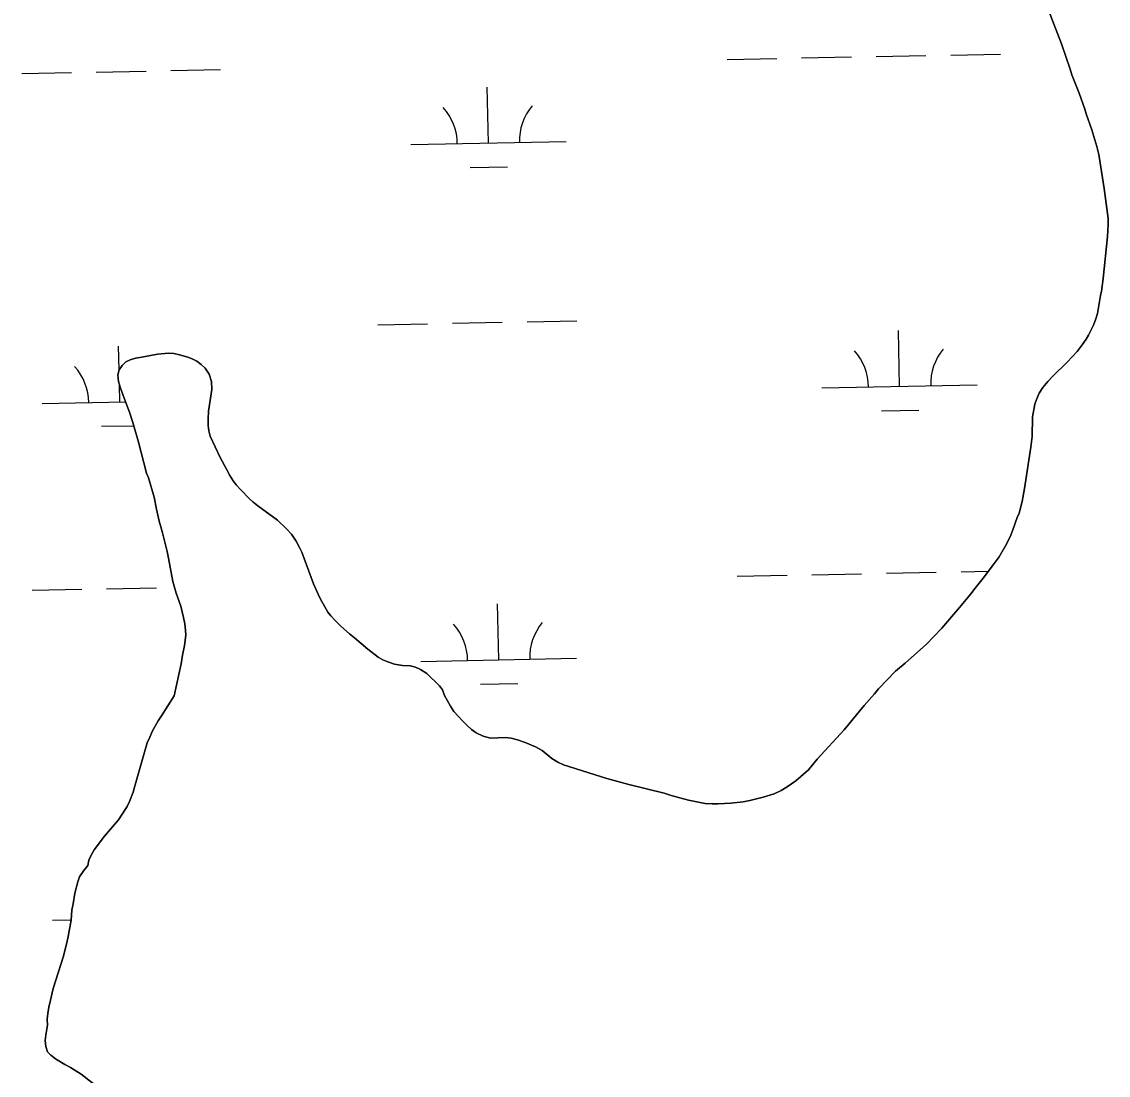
# Model space of a CAD drawing. Extents: x 3989314 to 4027622, y 243956 to 270014.
# Drawn here: x 4001346 to 4002045, y 252241 to 252919 of the extents above; entities that cross this region are included whole.
import ezdxf

# ---------------------------------------------------------------- set-up
doc = ezdxf.new("R2010")
doc.units = 0
doc.layers.add('V-RIVR-EDGE', color=7, linetype='Continuous')
doc.layers.add('V-WETL-SWMP', color=7, linetype='Continuous')

msp = doc.modelspace()

# ---------------------------------------------------------------- linework, layer by layer
at = {"layer": 'V-RIVR-EDGE'}
for points in [[(4002038.12, 252731.39), (4002039.99, 252742.92), (4002040.65, 252745.86), (4002041.86, 252753.93), (4002044.47, 252780.97), (4002045.04, 252788.66), (4002045.06, 252792.5), (4002042.37, 252811.88), (4002039.05, 252833.7), (4002037.8, 252838.97), (4002034.54, 252849.5), (4002030.76, 252859.92), (4002029.88, 252863), (4002026.36, 252873.28), (4002021.56, 252884.98), (4002020.56, 252888.58), (4002014.9, 252904.9), (4002006.2, 252927.65)], [(4001524.76, 252580.77), (4001526.15, 252577.69), (4001530.68, 252565.61), (4001533.58, 252557.38), (4001536.74, 252550.69), (4001537.88, 252547.86), (4001542.82, 252539.11), (4001544.73, 252536.79), (4001547.53, 252533.82), (4001551.22, 252530.21), (4001556.83, 252525.3), (4001560.15, 252522.71), (4001568.69, 252515.35), (4001575.32, 252510.18), (4001578.26, 252508.49), (4001581.46, 252507.19), (4001585.81, 252505.75), (4001590.93, 252504.95), (4001595.8, 252504.53), (4001599.39, 252503.74), (4001602.58, 252502.3), (4001606.54, 252499.71), (4001614.82, 252491.71), (4001616.6, 252489.13), (4001617.99, 252485.53), (4001621.79, 252478.58), (4001624.07, 252475.24), (4001626.87, 252472.01), (4001629.42, 252469.43), (4001632.35, 252466.46), (4001635.41, 252463.75), (4001638.34, 252461.42), (4001642.95, 252459.34), (4001647.55, 252458.16), (4001657.04, 252458.48), (4001660.89, 252458.07), (4001664.98, 252457.01), (4001669.85, 252455.32), (4001676.5, 252452.45), (4001680.71, 252450.12), (4001687.09, 252444.95), (4001690.92, 252442.61), (4001694.63, 252440.92), (4001722.52, 252432.02), (4001736.6, 252428.21), (4001759.39, 252422.67), (4001763.73, 252421.23), (4001775, 252418.21), (4001785.63, 252416.09), (4001790.24, 252415.8), (4001794.09, 252415.77), (4001802.17, 252416.23), (4001810.12, 252417.08), (4001814.49, 252417.95), (4001823.09, 252420.07), (4001830.03, 252422.33), (4001834.54, 252424.36), (4001838.4, 252426.77), (4001844.07, 252430.71), (4001852.19, 252437.7), (4001857.75, 252444.59), (4001875.05, 252463.46), (4001887.98, 252479.14), (4001894.57, 252486.53), (4001897.28, 252489.85), (4001908.25, 252501.19), (4001914.44, 252506.28), (4001928.12, 252518.5), (4001937.93, 252528.95), (4001949.43, 252542.21), (4001954.6, 252548.71), (4001956.67, 252551.01), (4001959.38, 252554.71), (4001965.33, 252562.1), (4001970.37, 252568.74), (4001974.77, 252574.86), (4001978.92, 252581.76), (4001981.13, 252585.98), (4001982.3, 252588.79), (4001983.73, 252592.11), (4001986.48, 252600.04), (4001987.65, 252602.99), (4001989.63, 252610.41), (4001991.09, 252618.86), (4001995.24, 252645.38), (4001996.06, 252652.3), (4001996.39, 252664.86), (4001997.73, 252672.93), (4001998.9, 252676), (4002000.6, 252680.09), (4002002.93, 252683.79), (4002006.16, 252687.62), (4002009.26, 252690.8), (4002018.68, 252699.97), (4002025.14, 252706.98), (4002028.37, 252711.32), (4002030.83, 252714.77), (4002032.39, 252717.45), (4002035.51, 252723.97), (4002037.07, 252728.06), (4002038.12, 252731.39)], [(4001362.47, 252256.29), (4001361.34, 252259.63), (4001361.11, 252263.48), (4001361.39, 252266.94), (4001362.58, 252273.34), (4001362.23, 252277.32), (4001362.63, 252280.91), (4001363.43, 252285.01), (4001364.36, 252289.49), (4001366.2, 252297.04), (4001372.49, 252317.13), (4001374.86, 252326.35), (4001375.78, 252330.44), (4001377.65, 252340.94), (4001378.2, 252347.48), (4001379, 252351.45), (4001380.07, 252358.24), (4001382.04, 252365.66), (4001383.09, 252368.73), (4001385.81, 252372.95), (4001388.39, 252376.13), (4001389.19, 252379.59), (4001390.36, 252382.4), (4001392.56, 252386.11), (4001399.29, 252395.04), (4001408.2, 252405.62), (4001410.66, 252409.2), (4001413.77, 252414.18), (4001415.33, 252417.37), (4001417.68, 252423.26), (4001418.6, 252426.45), (4001424.51, 252447.57), (4001426.74, 252454.99), (4001428.3, 252458.7), (4001430.12, 252462.79), (4001433.63, 252469.18), (4001435.83, 252472.37), (4001443.99, 252485.27), (4001448.48, 252505.88), (4001449.29, 252511.52), (4001450.61, 252517.67), (4001451.43, 252524.46), (4001451.32, 252527.53), (4001450.83, 252531.64), (4001450.09, 252535.75), (4001448.22, 252543.07), (4001445.32, 252551.42), (4001443.06, 252558.87), (4001440.34, 252574.02), (4001439.47, 252578.13), (4001436.6, 252590.2), (4001435.35, 252594.18), (4001434.47, 252597.65), (4001432.73, 252605.36), (4001431.24, 252613.19), (4001427.47, 252625.52), (4001426.21, 252628.61), (4001421.09, 252648.52), (4001417.45, 252661.23), (4001415.32, 252667.92), (4001412.54, 252675.12), (4001409.39, 252683.34), (4001408.27, 252687.71), (4001407.78, 252691.94), (4001408.57, 252695.14), (4001410.52, 252697.95), (4001412.84, 252700.24), (4001415.67, 252701.64), (4001419.14, 252702.64), (4001423.12, 252703.25), (4001433.39, 252705.24), (4001440.31, 252705.96), (4001443.77, 252705.68), (4001447.36, 252704.89), (4001452.73, 252703.32), (4001455.55, 252702.27), (4001458.62, 252700.71), (4001461.42, 252698.64), (4001463.97, 252696.19), (4001466.64, 252692.45), (4001468.02, 252687.7), (4001468.24, 252682.44), (4001466.1, 252668.61), (4001465.81, 252663.35), (4001465.91, 252659.38), (4001466.4, 252655.91), (4001467.15, 252652.44), (4001473.72, 252638.81), (4001477.65, 252631.22), (4001479.93, 252627.1), (4001482.08, 252623.62), (4001483.99, 252621.05), (4001486.66, 252618.08), (4001492.4, 252612.15), (4001494.69, 252610.21), (4001497.88, 252607.62), (4001510.51, 252598.31), (4001516.25, 252592.88), (4001519.56, 252589.27), (4001522.6, 252584.89), (4001524.76, 252580.77)], [(4001401.01, 252228.85), (4001384.17, 252241.79), (4001377.28, 252246.19), (4001373.57, 252248.01), (4001367.57, 252251.64), (4001364.64, 252254.09), (4001362.47, 252256.29)]]:
    msp.add_lwpolyline(points, dxfattribs=at)
at = {"layer": 'V-WETL-SWMP'}
for p, q in [((4001847.74, 252895.84), (4001879.74, 252896.48)), ((4001895.73, 252896.79), (4001927.73, 252897.43)), ((4001943.72, 252897.75), (4001975.72, 252898.39)), ((4001799.75, 252894.88), (4001831.75, 252895.52)), ((4001345.94, 252885.84), (4001377.93, 252886.47)), ((4001393.93, 252886.79), (4001425.92, 252887.43)), ((4001441.92, 252887.75), (4001473.91, 252888.39)), ((4001646.2, 252841.07), (4001645.49, 252877.06)), ((4001596.21, 252840.07), (4001696.19, 252842.07)), ((4001634.51, 252825.4), (4001658.51, 252825.88)), ((4001575.11, 252724.2), (4001607.1, 252724.84)), ((4001623.1, 252725.15), (4001655.09, 252725.79)), ((4001671.09, 252726.11), (4001703.08, 252726.75)), ((4001910.81, 252684.45), (4001910.09, 252720.44)), ((4001408.59, 252695.17), (4001408.29, 252710.44)), ((4001409, 252674.45), (4001408.78, 252685.72)), ((4001860.82, 252683.45), (4001960.8, 252685.44)), ((4001359.01, 252673.45), (4001412.77, 252674.52)), ((4001899.12, 252668.78), (4001923.12, 252669.26)), ((4001397.31, 252658.78), (4001418.04, 252659.19)), ((4001806.38, 252562.27), (4001838.38, 252562.91)), ((4001854.37, 252563.23), (4001886.37, 252563.87)), ((4001902.36, 252564.19), (4001934.36, 252564.82)), ((4001950.35, 252565.14), (4001967.91, 252565.49)), ((4001352.56, 252553.23), (4001384.56, 252553.87)), ((4001400.55, 252554.18), (4001432.55, 252554.82)), ((4001652.83, 252508.46), (4001652.11, 252544.45)), ((4001602.84, 252507.46), (4001702.82, 252509.46)), ((4001641.14, 252492.79), (4001665.14, 252493.27)), ((4001365.64, 252340.84), (4001377.66, 252341.08))]:
    msp.add_line(p, q, dxfattribs=at)
for points in [[(4002006.2, 252927.65), (4002014.9, 252904.9), (4002020.56, 252888.57), (4002021.56, 252884.98), (4002026.36, 252873.28), (4002029.88, 252863), (4002030.76, 252859.91), (4002034.54, 252849.5), (4002037.8, 252838.97), (4002039.05, 252833.7), (4002042.37, 252811.88), (4002045.06, 252792.5), (4002045.04, 252788.66), (4002044.47, 252780.97), (4002041.86, 252753.93), (4002040.65, 252745.86), (4002039.99, 252742.92), (4002038.12, 252731.39)], [(4002038.12, 252731.39), (4002037.07, 252728.06), (4002035.51, 252723.97), (4002032.39, 252717.45), (4002030.83, 252714.77), (4002028.37, 252711.32), (4002025.14, 252706.98), (4002018.68, 252699.97), (4002009.26, 252690.8), (4002006.16, 252687.62), (4002002.93, 252683.79), (4002000.6, 252680.09), (4001998.9, 252676), (4001997.73, 252672.93), (4001996.4, 252664.86), (4001996.06, 252652.3), (4001995.24, 252645.38), (4001991.09, 252618.86), (4001989.62, 252610.41), (4001987.65, 252602.99), (4001986.48, 252600.05), (4001983.73, 252592.11), (4001982.3, 252588.79), (4001981.13, 252585.98), (4001978.92, 252581.76), (4001974.77, 252574.86), (4001970.37, 252568.74), (4001965.33, 252562.1), (4001959.38, 252554.71), (4001956.67, 252551), (4001954.6, 252548.71), (4001949.43, 252542.2), (4001937.93, 252528.95), (4001928.12, 252518.5), (4001914.44, 252506.28), (4001908.25, 252501.19), (4001897.28, 252489.85), (4001894.57, 252486.53), (4001887.98, 252479.14), (4001875.05, 252463.45), (4001857.75, 252444.59), (4001852.19, 252437.7), (4001844.06, 252430.71), (4001838.4, 252426.77), (4001834.54, 252424.36), (4001830.03, 252422.33), (4001823.1, 252420.07), (4001814.49, 252417.95), (4001810.12, 252417.08), (4001802.17, 252416.24), (4001794.09, 252415.77), (4001790.24, 252415.8), (4001785.63, 252416.09), (4001775, 252418.21), (4001763.74, 252421.23), (4001759.39, 252422.67), (4001736.6, 252428.21), (4001722.52, 252432.02), (4001694.63, 252440.92), (4001690.92, 252442.61), (4001687.09, 252444.95), (4001680.71, 252450.12), (4001676.5, 252452.45), (4001669.85, 252455.32), (4001664.98, 252457.02), (4001660.89, 252458.07), (4001657.04, 252458.48), (4001647.56, 252458.16), (4001642.95, 252459.34), (4001638.34, 252461.42), (4001635.41, 252463.75), (4001632.35, 252466.46), (4001629.42, 252469.43), (4001626.87, 252472.01), (4001624.07, 252475.24), (4001621.79, 252478.58), (4001617.99, 252485.53), (4001616.6, 252489.13), (4001614.82, 252491.71), (4001606.54, 252499.71), (4001602.58, 252502.3), (4001599.39, 252503.74), (4001595.8, 252504.53), (4001590.93, 252504.95), (4001585.81, 252505.75), (4001581.46, 252507.19), (4001578.26, 252508.49), (4001575.32, 252510.18), (4001568.69, 252515.35), (4001560.15, 252522.71), (4001556.83, 252525.3), (4001551.22, 252530.21), (4001547.53, 252533.82), (4001544.73, 252536.79), (4001542.82, 252539.11), (4001537.88, 252547.86), (4001536.74, 252550.69), (4001533.58, 252557.38), (4001530.68, 252565.61), (4001526.15, 252577.69), (4001524.76, 252580.77)], [(4001524.76, 252580.77), (4001522.6, 252584.89), (4001519.56, 252589.27), (4001516.25, 252592.88), (4001510.51, 252598.31), (4001497.88, 252607.62), (4001494.69, 252610.21), (4001492.4, 252612.15), (4001486.66, 252618.08), (4001483.99, 252621.05), (4001482.08, 252623.62), (4001479.93, 252627.1), (4001477.65, 252631.22), (4001473.72, 252638.81), (4001467.15, 252652.45), (4001466.4, 252655.91), (4001465.91, 252659.38), (4001465.81, 252663.35), (4001466.1, 252668.61), (4001468.24, 252682.44), (4001468.02, 252687.7), (4001466.64, 252692.45), (4001463.97, 252696.19), (4001461.42, 252698.64), (4001458.62, 252700.71), (4001455.55, 252702.27), (4001452.73, 252703.32), (4001447.36, 252704.89), (4001443.77, 252705.68), (4001440.31, 252705.96), (4001433.39, 252705.24), (4001423.12, 252703.25), (4001419.14, 252702.64), (4001415.67, 252701.64), (4001412.84, 252700.24), (4001410.51, 252697.95), (4001408.57, 252695.14), (4001407.78, 252691.94), (4001408.27, 252687.71), (4001409.39, 252683.34), (4001412.54, 252675.12), (4001415.32, 252667.92), (4001417.45, 252661.23), (4001421.09, 252648.52), (4001426.21, 252628.61), (4001427.48, 252625.52), (4001431.24, 252613.19), (4001432.73, 252605.36), (4001434.47, 252597.65), (4001435.35, 252594.18), (4001436.6, 252590.2), (4001439.47, 252578.13), (4001440.34, 252574.02), (4001443.06, 252558.87), (4001445.32, 252551.42), (4001448.22, 252543.07), (4001450.09, 252535.75), (4001450.83, 252531.64), (4001451.32, 252527.53), (4001451.43, 252524.46), (4001450.61, 252517.67), (4001449.29, 252511.52), (4001448.48, 252505.88), (4001443.99, 252485.27), (4001435.83, 252472.37), (4001433.63, 252469.18), (4001430.12, 252462.79), (4001428.3, 252458.7), (4001426.74, 252454.99), (4001424.51, 252447.57), (4001418.6, 252426.45), (4001417.68, 252423.26), (4001415.33, 252417.37), (4001413.77, 252414.18), (4001410.66, 252409.2), (4001408.21, 252405.62), (4001399.29, 252395.04), (4001392.56, 252386.11), (4001390.36, 252382.4), (4001389.19, 252379.59), (4001388.39, 252376.13), (4001385.81, 252372.95), (4001383.09, 252368.73), (4001382.04, 252365.66), (4001380.07, 252358.24), (4001379, 252351.45), (4001378.2, 252347.48), (4001377.65, 252340.94), (4001375.78, 252330.44), (4001374.86, 252326.35), (4001372.49, 252317.13), (4001366.2, 252297.04), (4001364.36, 252289.49), (4001363.43, 252285.01), (4001362.63, 252280.91), (4001362.23, 252277.32), (4001362.58, 252273.34), (4001361.39, 252266.94), (4001361.11, 252263.48), (4001361.34, 252259.63), (4001362.47, 252256.29)], [(4001362.47, 252256.29), (4001364.64, 252254.1), (4001367.57, 252251.64), (4001373.57, 252248.01), (4001377.28, 252246.19), (4001384.17, 252241.79), (4001401.01, 252228.85)]]:
    msp.add_lwpolyline(points, dxfattribs=at)
for centre, start, end in [((4001590.96, 252840.44), 0.36988, 41.91354), ((4001701.43, 252842.64), 140.36987, 181.91353), ((4001855.57, 252683.82), 0.36988, 41.91354), ((4001966.03, 252686.02), 140.36987, 181.91353), ((4001353.76, 252673.82), 0.36988, 41.91354), ((4001708.05, 252510.04), 140.36987, 181.91353), ((4001597.59, 252507.83), 0.36988, 41.91354)]:
    msp.add_arc(centre, 35.25, start, end, dxfattribs=at)

doc.saveas('drawing.dxf')
